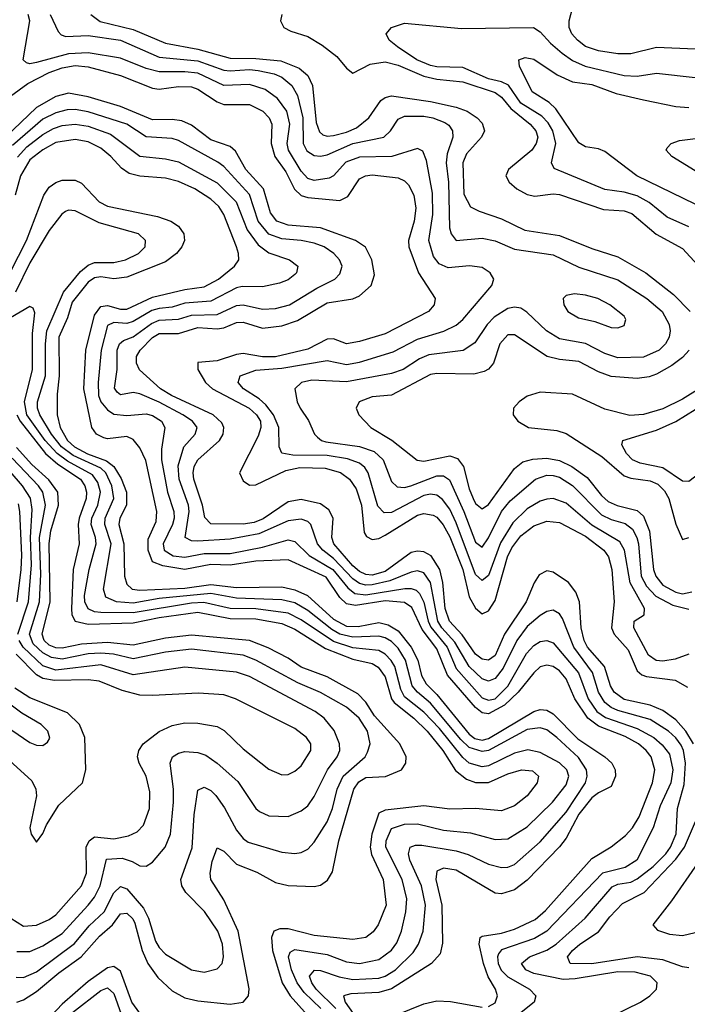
# Model space of a CAD drawing. Header units: inches. Extents: x 884549 to 1028252, y 526810 to 653624.
# Tile 424 of 656: x 917798 to 919865, y 613043 to 616094. Entities that reach past the tile are written whole.
import ezdxf

# ---------------------------------------------------------------- set-up
doc = ezdxf.new("R2010")
doc.units = ezdxf.units.IN
doc.header["$MEASUREMENT"] = 0
doc.layers.add('A9611', color=7, linetype='Continuous')

msp = doc.modelspace()

# ---------------------------------------------------------------- linework, layer by layer
at = {"layer": 'A9611', "color": 5}
for points, elevation in [([(920000, 616104.8), (919987.6, 616072.4), (919972.6, 616047.4), (919953.2, 616026.8), (919930, 616012.6), (919890, 616002.7), (919770, 616008.1), (919690, 615987.9), (919650, 615988.4), (919590, 615997), (919550.6, 616010.6), (919524.9, 616030), (919508.3, 616050), (919499.7, 616070), (919499.1, 616090), (919510, 616130)], 2280), ([(919870, 614128.2), (919827.7, 614112.3), (919790, 614106.2), (919768.4, 614108.4), (919745.3, 614125.3), (919699.6, 614210), (919701.1, 614230), (919731.9, 614250), (919733.2, 614270), (919688.8, 614348.8), (919671.2, 614450), (919656, 614476), (919570, 614527.9), (919490, 614596), (919450, 614610.3), (919430, 614608.5), (919410, 614602.1), (919370, 614578.9), (919324.8, 614535.2), (919286.6, 614473.4), (919250, 614371.4), (919230, 614356.6), (919210, 614374.7), (919150, 614534.9), (919130, 614577.1), (919107.7, 614607.7), (919090, 614620.4), (919070, 614623.4), (919050, 614619.2), (918950, 614567.3), (918926.5, 614566.5), (918906.9, 614586.9), (918877.7, 614690), (918866.8, 614706.8), (918850, 614720.4), (918813.8, 614733.8), (918750, 614744.1), (918644.5, 614744.5), (918610.4, 614750.4), (918601.3, 614770), (918601, 614830), (918584.3, 614870), (918560.4, 614900.4), (918539.4, 614919.4), (918491.4, 614950), (918474.5, 614970), (918480.9, 614990), (918530, 615008.5), (918610, 615014.1), (918750, 615037.7), (918810, 615025.9), (918850, 615033.3), (918955.1, 615064.9), (919030, 615103.9), (919111.3, 615128.7), (919150, 615147.8), (919170, 615164.7), (919259.8, 615270), (919266.8, 615290), (919255.1, 615310), (919230, 615325.6), (919190.9, 615330.9), (919125.2, 615325.2), (919097.3, 615337.3), (919080, 615360), (919065.2, 615410), (919077.3, 615490), (919076, 615556), (919057.5, 615657.5), (919046.1, 615686.1), (919030, 615695), (918950.3, 615669.7), (918850, 615668), (918807.8, 615652.2), (918770, 615610.4), (918756.7, 615603.3), (918710, 615595.5), (918690, 615601.8), (918670, 615624.9), (918630.4, 615690), (918626.9, 615710), (918635.2, 615770), (918625.4, 615810), (918596.7, 615850), (918558.1, 615878.1), (918510, 615893.6), (918430, 615889.9), (918350, 615927.7), (918310, 615932.6), (918230, 615932.3), (918190, 615943), (918110, 615974.2), (918010, 615991.7), (917950, 615988.4), (917850, 615961), (917830, 615957.1), (917819.8, 615959.8), (917809.4, 615970), (917829.6, 616090), (917824.6, 616110)], 2360), ([(917892.7, 616110), (917917.6, 616057.6), (917926.9, 616046.9), (917941.5, 616041.5), (918010, 616045.4), (918110, 616030.9), (918230, 615978.2), (918350, 615966.6), (918430, 615937.9), (918450, 615935), (918510, 615939.5), (918536.6, 615936.6), (918585.8, 615925.8), (918610, 615915.3), (918641.1, 615890), (918658.8, 615858.8), (918675, 615790), (918676.3, 615710), (918687.6, 615687.6), (918710, 615673.3), (918730, 615670.8), (918750, 615675.2), (918830, 615710.2), (918926, 615730), (918946.4, 615750), (918970, 615785.2), (918990, 615794.6), (919050, 615795.2), (919077.2, 615790), (919115, 615775), (919126.8, 615766.8), (919138.3, 615750), (919139.5, 615730), (919122.1, 615677.9), (919119.1, 615650), (919126, 615590), (919129.4, 615449.4), (919134.2, 615430), (919149.8, 615410), (919230, 615417.5), (919270, 615408.3), (919330, 615383), (919450, 615365.6), (919530, 615327.3), (919650, 615287.6), (919739.6, 615230), (919787.3, 615190), (919809.4, 615150), (919812.7, 615130), (919809.4, 615110), (919797.9, 615090), (919778.1, 615070), (919730, 615048.7), (919650, 615046.4), (919610, 615059.9), (919550, 615090.4), (919470, 615105.4), (919429, 615130), (919368, 615188), (919350, 615199.6), (919330, 615203.1), (919310, 615199.3), (919267.8, 615172.2), (919245.6, 615150), (919207.3, 615092.7), (919171.5, 615068.5), (919064.8, 615055.2), (919036.7, 615043.3), (918985.2, 615010), (918950, 614997.5), (918810, 614971.4), (918702.6, 614977.4), (918671, 614970), (918649.8, 614950), (918657.7, 614910), (918666.3, 614890), (918692.5, 614852.5), (918711.3, 614810), (918720.2, 614800.2), (918732.9, 614790), (918746.4, 614786.4), (918850, 614771.5), (918895.9, 614755.9), (918923.6, 614730), (918950, 614662.9), (918966.8, 614646.8), (918990, 614644.5), (919009.6, 614649.6), (919090, 614680.5), (919110, 614680.5), (919128.7, 614668.7), (919173.9, 614570), (919210, 614475.3), (919230, 614459.2), (919250, 614488.7), (919290, 614570.4), (919316.4, 614603.6), (919395.7, 614670), (919430, 614683.1), (919450, 614682.1), (919470, 614676), (919510, 614651.2), (919600.1, 614560.1), (919630, 614545.4), (919673.1, 614533.1), (919695.6, 614515.6), (919709.1, 614490), (919713.9, 614470), (919722.6, 614370), (919738.9, 614338.9), (919768, 614308), (919820.4, 614280.4), (919870, 614268)], 2340), ([(918018.4, 616110), (918048, 616088), (918150, 616063.5), (918250, 616020.9), (918350, 616002.4), (918450, 615975.1), (918530, 615973.8), (918606.6, 615966.6), (918664, 615944), (918690, 615920.6), (918705.2, 615890), (918715.8, 615775.8), (918726.4, 615746.4), (918737.3, 615737.3), (918750, 615733.1), (918770, 615735.4), (918810, 615744.9), (918841.3, 615758.7), (918879.4, 615790), (918916.7, 615843.3), (918930, 615852.5), (918950, 615857.6), (919070, 615840.3), (919150, 615823.3), (919184.2, 615810), (919214.7, 615790), (919230, 615773.1), (919237, 615750), (919228.1, 615730), (919182, 615678), (919170.2, 615650), (919173.2, 615553.2), (919194.3, 615514.3), (919220.6, 615500.6), (919290, 615476.9), (919361.8, 615441.8), (919470, 615425.5), (919570, 615384.8), (919650, 615359.2), (919737.1, 615310), (919822.4, 615242.4), (919874.4, 615190)], 2320), ([(918610.4, 616110), (918606.1, 616090), (918616.3, 616070), (918637.9, 616057.9), (918690, 616042.1), (918735.3, 616015.3), (918780, 615980), (918810, 615943.7), (918830, 615927.9), (918883.5, 615956.5), (918930, 615963.6), (918970, 615952.9), (919050, 615918.5), (919090, 615909.8), (919170, 615901.8), (919270, 615868.7), (919290, 615853.6), (919318.5, 615818.5), (919379.2, 615770), (919396.3, 615750), (919402.3, 615730), (919397.6, 615710), (919384, 615690), (919312.2, 615630), (919303.8, 615610), (919313.7, 615590), (919337.9, 615570), (919370, 615552), (919392.8, 615547.2), (919450, 615554.2), (919470, 615552.1), (919606.2, 615506.2), (919670, 615501.8), (919693.1, 615493.1), (919768.9, 615428.9), (919850, 615385.4), (919970, 615255.1)], 2280), ([(919870, 615452.3), (919802.5, 615482.5), (919747.6, 615527.6), (919710, 615548.1), (919670, 615559.6), (919610, 615568), (919452.7, 615632.7), (919444.4, 615650), (919458.1, 615710), (919449, 615750), (919434.2, 615774.2), (919414.6, 615794.6), (919350, 615835.5), (919311.5, 615891.5), (919290, 615901.6), (919250, 615910.9), (919170, 615945.8), (919090, 615947.6), (919070, 615951.8), (919027.9, 615970), (918968.1, 616010), (918942, 616030), (918932.8, 616050), (918949.8, 616070.2), (918990, 616082.9), (919166.6, 616066.6), (919389.2, 616069.2), (919410, 616056.6), (919441.3, 616021.3), (919478.1, 615990), (919510, 615967.4), (919549.4, 615949.4), (919670, 615921.4), (919710, 615919.2), (919770, 615927.9), (919890, 615914.3)], 2260), ([(919890, 615522.3), (919708.6, 615610), (919610, 615685.4), (919590, 615693.9), (919550, 615700.2), (919530, 615712.7), (919458, 615818), (919437.2, 615837.2), (919384.6, 615870), (919346, 615950), (919343.6, 615970), (919363.2, 615976.8), (919390, 615971.5), (919462.9, 615922.9), (919510, 615901), (919570, 615893.5), (919644.7, 615864.7), (919730, 615845.5), (919830, 615824.9), (919870, 615821.9)], 2240), ([(917770, 615856.5), (917823.6, 615896.4), (917889.3, 615930.7), (917930, 615945.1), (917970, 615952.1), (918010, 615948), (918110, 615921.1), (918210, 615881.6), (918230, 615878.4), (918290, 615886.4), (918330, 615885.4), (918350, 615878.4), (918410, 615839.3), (918430, 615831.2), (918510, 615831.2), (918551.3, 615810), (918570.3, 615790), (918579.1, 615770), (918576.8, 615710), (918587.9, 615670), (918622.3, 615622.3), (918649.1, 615569.1), (918670, 615549.4), (918690, 615543.3), (918790, 615534), (918813.9, 615546.1), (918850, 615600.6), (918869.5, 615610.5), (918890, 615613.3), (918970, 615603.6), (918990, 615594.2), (919002.2, 615582.2), (919019.1, 615550), (919025.1, 615510), (919019.5, 615470), (919002.4, 615410), (919003.6, 615390), (919032.8, 615310), (919084.5, 615230), (919081.7, 615210), (919064, 615190), (918930, 615120.7), (918850, 615096.4), (918810, 615090.1), (918770, 615105.5), (918750, 615104.3), (918690, 615072.9), (918590, 615049.7), (918550, 615049.3), (918490, 615059.4), (918470, 615056.7), (918410, 615036.6), (918350, 615031.3), (918350.4, 615010), (918373.5, 614970), (918395.5, 614950), (918509.3, 614890), (918531.9, 614870), (918543.5, 614850), (918545.1, 614830), (918536.9, 614803.1), (918478.5, 614690), (918490, 614664.7), (918510, 614652.1), (918530, 614652.3), (918622.6, 614697.4), (918666.1, 614706.1), (918744.5, 614704.5), (918791.3, 614691.3), (918819.9, 614670), (918840.5, 614640.5), (918856.4, 614590), (918865.4, 614505.4), (918872.2, 614492.2), (918890, 614483.8), (918910, 614486.1), (918930, 614496.3), (919030, 614558.6), (919050, 614564.4), (919078.8, 614558.8), (919090, 614552.4), (919109.3, 614529.3), (919130, 614491.7), (919170, 614390.4), (919190, 614306.1), (919210, 614270.4), (919230, 614253.6), (919250, 614262.5), (919270, 614294.5), (919308.7, 614430), (919322.1, 614457.9), (919350, 614494.5), (919390, 614525.9), (919430, 614539.9), (919470, 614536.4), (919550, 614493.9), (919607.3, 614450), (919621, 614430), (919631.3, 614390), (919639.1, 614290), (919631.1, 614210), (919638.8, 614190), (919681.8, 614141.8), (919710, 614076.2), (919724.2, 614064.2), (919739.1, 614059.1), (919827.4, 614047.4), (919866.2, 614026.2)], 2380), ([(919884.2, 613850), (919860.7, 613890), (919830, 613924.8), (919790, 613953.6), (919750, 613970), (919670, 613987.7), (919638.8, 614010), (919627.1, 614030), (919609, 614090), (919556.5, 614150), (919545.9, 614170), (919536.8, 614210), (919531.4, 614290), (919519.8, 614319.8), (919497.3, 614350), (919450, 614381.8), (919430, 614386.6), (919406.4, 614373.6), (919391, 614349), (919366.6, 614290), (919298.9, 614190), (919270, 614124.4), (919250, 614109.9), (919230, 614112.3), (919210, 614128), (919167.8, 614187.8), (919129.4, 614230), (919115.9, 614270), (919108.9, 614350), (919099.6, 614390), (919072.3, 614432.3), (919050, 614445.2), (919030, 614447.6), (919010, 614442.7), (918930, 614383.8), (918890, 614373.2), (918870, 614374.7), (918850, 614384.4), (918830, 614401.5), (918771.3, 614470), (918764.3, 614490), (918768.6, 614550), (918755.4, 614575.4), (918730, 614593.7), (918670, 614607.7), (918630, 614599.9), (918552.3, 614547.7), (918524.2, 614535.8), (918490, 614530.5), (918390, 614531.7), (918371.7, 614551.7), (918364.7, 614590), (918337.7, 614670), (918335.2, 614690), (918338.7, 614710), (918349.6, 614730.4), (918417.5, 614790), (918427.9, 614810), (918430.6, 614830), (918424.5, 614844.5), (918397.7, 614870), (918268, 614930), (918233.9, 614950), (918169.5, 615009.5), (918159.8, 615030), (918160.3, 615050), (918171.8, 615070), (918210, 615109.3), (918230, 615121.5), (918290, 615122), (918350, 615140.3), (918410, 615136.2), (918430, 615139.3), (918470, 615156.1), (918490, 615156.7), (918550, 615138.1), (918610, 615145.4), (918658, 615162), (918750, 615216.9), (918830, 615229.4), (918850, 615238.1), (918886.6, 615270), (918896.5, 615303.5), (918889.1, 615350), (918869.3, 615389.3), (918838.4, 615410), (918730, 615449.2), (918630, 615457.1), (918594.7, 615470), (918575.3, 615495.3), (918552.8, 615570), (918498.1, 615630), (918466.9, 615686.9), (918450, 615700.9), (918390, 615722.1), (918330, 615767.4), (918300.1, 615780.1), (918270, 615784.7), (918210, 615783.5), (918110, 615825.1), (918010, 615854.8), (917950, 615865.8), (917910, 615856.1), (917850, 615821.8), (917730, 615707.3)], 2420), ([(919630, 613005.9), (919720.2, 613050), (919749.8, 613070), (919769.8, 613090), (919772.3, 613110), (919751.7, 613130), (919703.4, 613143.4), (919650, 613144.4), (919517.9, 613122.1), (919480.5, 613120.5), (919390, 613139.2), (919365.2, 613150), (919352.5, 613170), (919376.8, 613190), (919430, 613210.9), (919459, 613230), (919549.5, 613310), (919632.9, 613407.1), (919650, 613415.4), (919690, 613421.9), (919710, 613432.1), (919759.8, 613470), (919799.2, 613510), (919813.2, 613530), (919831, 613571), (919835.2, 613650), (919855.5, 613724.5), (919859.7, 613790), (919853.5, 613830), (919846.1, 613846.1), (919830, 613869.3), (919807.5, 613890), (919750, 613925.6), (919650, 613953.9), (919630, 613962.4), (919610, 613978.7), (919590.8, 614010), (919571.7, 614071.7), (919513.7, 614150), (919478.8, 614238.8), (919470, 614252.9), (919450, 614264.1), (919430, 614260.7), (919410, 614248.2), (919370, 614214), (919337.7, 614170), (919295.6, 614084.4), (919270, 614052.8), (919250, 614044.4), (919230, 614051.7), (919189.7, 614090), (919145.6, 614165.6), (919105.4, 614210), (919093.1, 614230), (919070.3, 614350.3), (919050, 614380.5), (919030, 614386), (919010, 614382.2), (918944.8, 614355.2), (918890, 614343), (918870, 614341.4), (918850, 614346.9), (918830, 614361.5), (918770, 614424.3), (918736.9, 614450), (918720.8, 614470), (918699.9, 614530), (918690, 614539), (918670, 614546.4), (918630, 614541), (918538.7, 614501.3), (918450, 614484.8), (918350, 614478.1), (918330, 614479.4), (918311.1, 614490), (918323.4, 614570), (918320.7, 614590), (918291.8, 614670), (918288.8, 614711.2), (918307.1, 614770), (918341.5, 614810), (918348.1, 614830), (918333.1, 614850), (918303.7, 614870), (918230, 614909.3), (918170, 614934.8), (918150, 614938.7), (918110, 614931.5), (918100, 614940), (918092.2, 614952.2), (918099.9, 615010), (918099.7, 615070), (918106.9, 615090), (918119.9, 615100.1), (918150, 615111), (918207, 615153), (918230, 615162.6), (918290, 615165.8), (918330, 615178.8), (918410, 615180.5), (918470, 615208.2), (918490, 615210.3), (918550, 615196.8), (918590, 615199.1), (918633.7, 615210), (918717.9, 615262.1), (918774, 615290), (918790, 615306), (918796.5, 615330), (918788.1, 615350), (918771.1, 615370), (918740.6, 615390), (918710, 615401.4), (918670, 615410), (918610, 615414.7), (918569.8, 615429.8), (918537.2, 615470), (918510, 615552.6), (918430, 615639.2), (918412.2, 615652.2), (918290, 615719.1), (918270, 615725.3), (918190, 615730.6), (918130, 615770.7), (918010, 615808.9), (917970, 615815.7), (917945.1, 615814.9), (917910, 615805.7), (917870, 615785.9), (917775.7, 615704.3)], 2440), ([(917791.8, 615668.2), (917820.1, 615699.9), (917870, 615738), (917902.9, 615757.1), (917930, 615766.2), (917969.7, 615769.7), (918010, 615764.4), (918079.6, 615739.6), (918170, 615671.3), (918250, 615663.2), (918290, 615654), (918410, 615588.6), (918469, 615530), (918502.5, 615442.5), (918536.6, 615396.6), (918570, 615371.8), (918633.7, 615350), (918659.3, 615330), (918655.4, 615310), (918650, 615304.8), (918630, 615287.7), (918602.7, 615277.3), (918550, 615266.7), (918487.2, 615267.2), (918470, 615262.7), (918390, 615221.6), (918310, 615215.2), (918270, 615203.6), (918230, 615199.5), (918207.1, 615192.9), (918150, 615158.7), (918130, 615152.5), (918090, 615155.4), (918070, 615145.9), (918050.5, 615070.5), (918041.8, 614970), (918042.8, 614930), (918049.9, 614910), (918070, 614885.1), (918090, 614872.2), (918130, 614867.1), (918190, 614872.6), (918210, 614867.5), (918237.7, 614850), (918247.5, 614830), (918237, 614763), (918237.5, 614730), (918255.7, 614630), (918275.9, 614570), (918276.6, 614550), (918271.8, 614530), (918242.4, 614470), (918246, 614450), (918273.1, 614433.1), (918310, 614428.2), (918370, 614439.6), (918450, 614440.4), (918550, 614460), (918630, 614482.3), (918650, 614477.1), (918694.1, 614434.1), (918768, 614390), (918813.9, 614333.9), (918835.7, 614315.7), (918870, 614311.6), (918991.1, 614331.1), (919010, 614331.7), (919025.9, 614325.9), (919036.1, 614316.1), (919049.4, 614289.4), (919063.2, 614230), (919071.7, 614211.7), (919121.5, 614150), (919150, 614083.9), (919230, 613993.1), (919250, 613985.1), (919270.4, 613989.6), (919310, 614029.3), (919367.3, 614130), (919390, 614154.6), (919410, 614167.1), (919430, 614170.8), (919450, 614163.2), (919528.1, 614070), (919558.2, 613990), (919585.7, 613950), (919611.6, 613931.6), (919710, 613898.2), (919762, 613870), (919787.7, 613847.7), (919810, 613817.8), (919820.4, 613770), (919814.6, 613730), (919781.4, 613658.6), (919760.1, 613590), (919708.8, 613490), (919673, 613467), (919602.5, 613450), (919430, 613270.1), (919392.3, 613247.7), (919290, 613212), (919280.6, 613199.4), (919277.2, 613190), (919279.4, 613170), (919288.9, 613148.9), (919310, 613128.1), (919376.8, 613090), (919396.2, 613070), (919391.6, 613050), (919310, 612985)], 2460), ([(920000, 615469.9), (919944.1, 615564.1), (919890, 615625.8), (919817.6, 615670), (919799.5, 615690), (919803.3, 615696.7), (919815.1, 615710), (919840.7, 615719.3), (919950, 615732.6), (920000, 615727.3)], 2220), ([(919250, 613036.4), (919270, 613048.1), (919277.7, 613070), (919271.3, 613090), (919248.8, 613128.8), (919234.5, 613170), (919220.6, 613230), (919224.5, 613250), (919230, 613254.7), (919290, 613263.9), (919330, 613275.8), (919393.9, 613306.1), (919426.1, 613333.9), (919570, 613494.9), (919630, 613530.9), (919673.5, 613566.5), (919695.6, 613590), (919715.8, 613624.2), (919757.3, 613730), (919764.5, 613770), (919753, 613810), (919737.6, 613830), (919713.7, 613850), (919672.9, 613872.9), (919590, 613905.3), (919557.7, 613930), (919517.4, 613990), (919490, 614052), (919470, 614076.2), (919450, 614090.3), (919430, 614094.2), (919410, 614088.7), (919390, 614070.8), (919342.1, 614010), (919299.2, 613970), (919250, 613942.9), (919230, 613945.9), (919210, 613962.4), (919123, 614063), (919090, 614144.7), (919044.6, 614204.6), (919012.8, 614272.8), (918990, 614288.5), (918930, 614293.6), (918838.4, 614278.4), (918810, 614284.4), (918790, 614304.1), (918747.2, 614367.2), (918630, 614420.7), (918530, 614415.9), (918450, 614404.1), (918390, 614405.9), (918310, 614390.7), (918241.4, 614401.4), (918210, 614414.5), (918196.3, 614450), (918196, 614484), (918220.7, 614539.3), (918222.9, 614570), (918188.6, 614728.6), (918170, 614767.8), (918150, 614793.7), (918130, 614802.2), (918070, 614795.4), (918058.6, 614798.6), (918035.7, 614810), (918022.2, 614830), (917996.6, 614950), (918003, 615070), (918030, 615178.8), (918050, 615205), (918070, 615207.9), (918110, 615197.2), (918130, 615197), (918210, 615234.3), (918310, 615257.7), (918370, 615266.5), (918413.8, 615290), (918463.8, 615330), (918477.1, 615350), (918476.3, 615370), (918469.2, 615390), (918430.7, 615490.7), (918414.7, 615514.7), (918390, 615537.4), (918340.4, 615570), (918290, 615592.7), (918250, 615602.7), (918170, 615609.4), (918137.7, 615617.7), (918113.7, 615633.7), (918081, 615670), (918050, 615695.5), (918010, 615715.7), (917970, 615722.9), (917910, 615712.9), (917870, 615690.9), (917830, 615659.5), (917801.3, 615610), (917784.2, 615550)], 2480), ([(917770, 615312.6), (917819.3, 615410), (917872.7, 615550), (917890, 615574.5), (917910, 615589.5), (917930, 615597), (917970, 615597), (917990, 615587.6), (918044, 615530), (918070, 615516.1), (918224.6, 615484.6), (918266.3, 615470), (918290, 615453.7), (918306.9, 615430), (918308.2, 615410), (918300.7, 615390), (918283.4, 615370), (918250, 615344), (918130, 615295.7), (918090, 615291), (918050, 615297.5), (918030, 615294.5), (918010, 615280.5), (917961.3, 615218.7), (917946, 615170), (917919.2, 615110), (917920.4, 614990), (917914.1, 614934.1), (917914.3, 614870), (917923.9, 614830), (917946.3, 614790), (917967.8, 614770), (918008.8, 614748.8), (918067, 614727), (918089.7, 614710), (918112.2, 614672.2), (918128.8, 614630), (918128.8, 614590), (918108.3, 614550), (918105.1, 614530), (918121.1, 614470), (918123.4, 614370), (918130, 614345), (918147.1, 614330), (918170, 614326.3), (918310, 614332.5), (918390, 614344), (918470, 614335.1), (918610, 614336.3), (918650, 614327.2), (918689.7, 614309.7), (918770, 614236.8), (918810, 614215.2), (918845.8, 614214.2), (918910, 614226.4), (918939.3, 614219.3), (918970, 614200.2), (919010.5, 614150), (919031.5, 614110), (919042.5, 614062.5), (919056.5, 614036.5), (919090, 614003.1), (919190, 613880.4), (919207.3, 613867.3), (919230, 613861.7), (919250, 613866.7), (919390, 613950.9), (919410, 613956.5), (919430, 613955), (919450, 613943), (919526.3, 613866.3), (919610.3, 613810), (919631.5, 613790), (919641.6, 613770), (919642.9, 613750), (919630, 613718.5), (919590, 613698.8), (919570, 613683.1), (919530, 613632.4), (919490, 613557.6), (919470, 613531.3), (919370, 613427.7), (919330, 613397.9), (919290, 613386), (919270, 613388.1), (919150, 613459.4), (919110, 613465.5), (919090, 613455.3), (919086.4, 613430), (919105.4, 613350), (919107, 613233), (919100.1, 613199.9), (919073.3, 613170), (918950, 613091.4), (918910, 613080.4), (918823.8, 613076.2), (918800.8, 613070), (918806.4, 613050), (918848.3, 612990)], 2520), ([(918777.2, 613030), (918716.5, 613090), (918702.6, 613110), (918696, 613130), (918710.8, 613149.2), (918730, 613148.1), (918788, 613128), (918830, 613119.8), (918910, 613124.2), (918930, 613130), (918962.1, 613150), (919016.6, 613203.4), (919033.5, 613230), (919047.5, 613270), (919055.1, 613350), (919042.6, 613410), (919006, 613490), (919002.3, 613510), (919007.5, 613530), (919023.4, 613536.6), (919043.3, 613536.7), (919150, 613518.9), (919187.2, 613507.2), (919250, 613477.6), (919290, 613466.8), (919310, 613468.4), (919330, 613476.8), (919410, 613546.5), (919490, 613638.2), (919550, 613730), (919555.7, 613750), (919553.3, 613770), (919528.1, 613808.1), (919461.1, 613870), (919430, 613893.8), (919410, 613900.2), (919370, 613894.5), (919250, 613830), (919230, 613826.1), (919190, 613838.8), (919163.9, 613863.9), (919070, 613976.3), (919030.1, 614010.1), (919013.6, 614030), (918992.7, 614110), (918970, 614146.9), (918950, 614167), (918930, 614179), (918910, 614184.1), (918830, 614180.3), (918790, 614190.3), (918764.6, 614204.6), (918690, 614263.4), (918650, 614286.9), (918610, 614296.9), (918470, 614301.7), (918390, 614315.6), (918230, 614300.1), (918150, 614286.6), (918098, 614290), (918065, 614305), (918057.9, 614330), (918081.9, 614470), (918062.1, 614530), (918062.6, 614550), (918089.5, 614610), (918083.7, 614650), (918065, 614690), (918050, 614704.1), (917963.9, 614743.9), (917928.3, 614770), (917896.6, 614810), (917860.4, 614870), (917853.7, 614890), (917854, 614910), (917878, 614990), (917878.2, 615090), (917882.9, 615130), (917934.2, 615250), (917986.3, 615313.7), (918010, 615333.7), (918030, 615341.6), (918090, 615341.5), (918126.2, 615350), (918166.1, 615370), (918187, 615390), (918187.6, 615410), (918165.8, 615430), (918044.9, 615464.9), (917970, 615501.8), (917950, 615503.8), (917940.7, 615499.3), (917928.5, 615491.5), (917890, 615440.8), (917830, 615340.2), (917785.8, 615250)], 2540), ([(918730.7, 613030), (918679.5, 613079.5), (918657.1, 613110), (918639.7, 613150), (918630.3, 613190), (918635.6, 613204.4), (918650, 613213.6), (918750, 613197.3), (918810, 613174.6), (918850.1, 613170.1), (918910, 613182.1), (918950, 613210.6), (918966.1, 613233.9), (918980.1, 613270), (918993.6, 613330), (918996.7, 613370), (918982.2, 613430), (918931.9, 613530), (918932.7, 613550), (918950, 613588.5), (918990, 613601.3), (919030, 613602.2), (919110, 613583.2), (919194.4, 613574.4), (919270, 613553.5), (919310, 613556.2), (919370, 613592.8), (919448.2, 613670), (919490, 613723.2), (919498.2, 613750), (919492.8, 613770), (919470, 613791.7), (919410, 613823.2), (919371.7, 613831.7), (919330, 613821.8), (919250, 613782), (919230, 613779.1), (919190, 613790.7), (919170, 613807.9), (919097.7, 613897.7), (919050, 613948.5), (918990, 613996.4), (918978.6, 614018.6), (918959.4, 614090), (918948.8, 614108.8), (918930, 614128.5), (918910, 614139), (918830, 614147.9), (918770, 614167.8), (918670, 614234.8), (918630, 614255), (918530, 614268.3), (918450, 614269.8), (918368.6, 614288.6), (918330, 614286.1), (918150, 614256.6), (918050, 614257.3), (918030, 614259.5), (918010, 614268.3), (917999.7, 614290), (917999, 614310), (918013.1, 614390), (918035.3, 614470), (918033.5, 614490), (918020.1, 614530), (918021.4, 614550), (918040.1, 614590), (918048.5, 614630), (918039.9, 614659.9), (918023.6, 614683.6), (917946.2, 614726.2), (917914.1, 614750), (917877.2, 614790), (917820.2, 614870), (917813.2, 614910), (917837.6, 615010), (917838.3, 615121.7), (917845.4, 615185.4), (917839.9, 615199.9), (917830, 615205), (917770, 615169.9)], 2560), ([(919870.7, 615070), (919850, 615047.4), (919817.6, 615022.4), (919770, 614995.7), (919747.4, 614987.4), (919710, 614981.9), (919630, 614988.7), (919590, 615002.8), (919530, 615034.4), (919470, 615040.6), (919431.2, 615050), (919330, 615118), (919310, 615117.7), (919284.7, 615090), (919264.8, 615030), (919250, 615011.3), (919236.6, 615003.4), (919204.7, 614995.3), (919090, 614997.4), (919070, 614994.3), (918950, 614930.1), (918890, 614925.5), (918849.8, 614910), (918839.8, 614890), (918848.3, 614870), (918885.7, 614830), (918950.8, 614790.8), (919028.8, 614728.8), (919050, 614726.1), (919130, 614742.4), (919154, 614734), (919172.9, 614710), (919190, 614640.3), (919202.2, 614610), (919210, 614594.9), (919230, 614578.1), (919250, 614591.4), (919330, 614703.6), (919356.3, 614723.7), (919387.5, 614732.5), (919430, 614735.8), (919470, 614728.4), (919508.2, 614710), (919555.6, 614675.6), (919599.7, 614619.7), (919620.8, 614600.8), (919648.4, 614588.4), (919710, 614572.8), (919730, 614555.6), (919748.7, 614508.7), (919760.5, 614390), (919767.8, 614370), (919790, 614342.2), (919830, 614319.9), (919850, 614315.5), (919878.9, 614321.1)], 2320), ([(919997.8, 615010), (919850, 614917.7), (919790, 614887.8), (919730, 614870.3), (919687.5, 614867.5), (919610, 614887.6), (919510, 614934), (919410, 614939.6), (919370, 614927.1), (919344.9, 614910), (919327.1, 614890), (919326, 614870), (919340.3, 614850), (919373.7, 614830), (919461.5, 614821.5), (919490, 614812.2), (919601, 614741), (919670, 614680.3), (919690, 614673.3), (919750, 614665.3), (919774.5, 614654.5), (919794.6, 614634.6), (919807.8, 614610), (919830, 614530.7), (919850, 614483.7), (919870.5, 614490)], 2280), ([(920000, 614733), (919983.6, 614730), (919930.7, 614709.3), (919870, 614663.4), (919850, 614664), (919790, 614705.4), (919719.6, 614719.6), (919695.2, 614730), (919676.9, 614750), (919663.1, 614776.9), (919665.2, 614790), (919770, 614822.4), (919830, 614848.5), (919890, 614886), (920000, 614943.5)], 2260), ([(917789.7, 614870), (917799.5, 614850), (917878.5, 614750), (917917, 614717), (917987.1, 614670), (918000.5, 614650), (918005.5, 614630), (918004.2, 614610), (917982.8, 614550), (917979.7, 614530), (917982.4, 614470), (917963.5, 614390), (917958.7, 614270), (917960.2, 614250), (917970, 614230), (918010, 614220.7), (918150, 614225.4), (918230, 614242.1), (918350, 614258.1), (918450, 614238.9), (918530, 614237.3), (918610, 614223.5), (918650, 614206), (918745.3, 614145.3), (918830, 614112.4), (918890, 614099.4), (918908, 614088), (918930, 614057.7), (918949.9, 613990.1), (918958.2, 613978.2), (919018.7, 613930), (919059.8, 613890), (919108.2, 613830), (919148.1, 613768.1), (919181.2, 613741.2), (919210, 613730.5), (919250, 613730.5), (919310, 613757.1), (919352, 613770), (919386.4, 613766.4), (919404.1, 613750), (919400.8, 613730), (919370, 613689), (919330, 613657.9), (919290, 613643.1), (919210, 613649.6), (919130, 613647.6), (919050, 613658.3), (918930, 613644.6), (918910, 613635.6), (918889, 613570), (918883.5, 613530), (918887.8, 613507.8), (918923.3, 613430), (918933.1, 613350), (918908.2, 613290), (918892.5, 613267.5), (918870, 613250.7), (918830, 613243.7), (918710, 613256.9), (918630, 613276.7), (918603.3, 613276.7), (918585.6, 613270), (918578.4, 613250), (918581.1, 613210), (918610.9, 613110), (918636.1, 613070), (918707.3, 612990)], 2580), ([(917790, 613050.4), (917810, 613057), (917850, 613082.5), (917919.3, 613140.7), (917988.9, 613190), (918045.4, 613254.6), (918085.4, 613290), (918110, 613323.3), (918130, 613326.1), (918148.6, 613308.6), (918155.1, 613295.1), (918177.1, 613210), (918195.3, 613170), (918226.6, 613126.6), (918270, 613085), (918310, 613063.1), (918350, 613053.9), (918450, 613043.9), (918490, 613049.5), (918507.1, 613070), (918509, 613091), (918474.8, 613270), (918430, 613367.4), (918389.9, 613430), (918388.1, 613450), (918394.6, 613485.4), (918410, 613527.9), (918430, 613518), (918470, 613477.5), (918532.8, 613452.8), (918590, 613420.3), (918630, 613411.3), (918710, 613408.1), (918730, 613412.8), (918751.8, 613428.2), (918766.6, 613453.4), (918786.7, 613550), (918833.4, 613710), (918847.9, 613732.1), (918870, 613745.9), (918930.9, 613749.1), (918980.2, 613770), (918994, 613790), (918994.5, 613810), (918975.8, 613850), (918897.1, 613937.1), (918870, 613978.9), (918845, 614005), (918750, 614057.7), (918670, 614087.5), (918630, 614116.1), (918568, 614148), (918510, 614170), (918330, 614186.5), (918250, 614178.2), (918150, 614155.5), (918070, 614164.6), (917990, 614159), (917930, 614146.3), (917910, 614147.5), (917890, 614156), (917874.3, 614170), (917867.8, 614190), (917892.6, 614290), (917890, 614470.5), (917894.7, 614510), (917919, 614590), (917916.2, 614630), (917888.6, 614668.6), (917835.7, 614715.7), (917788.4, 614768.4)], 2620), ([(917792.2, 614190), (917825.5, 614290), (917834.8, 614405.2), (917831.5, 614490), (917836.8, 614576.8), (917831.4, 614611.4), (917807.5, 614650), (917730, 614738.1)], 2660), ([(917787.4, 613127.4), (917810, 613126.8), (917850, 613144.3), (917968.3, 613231.7), (918013.4, 613286.6), (918060.3, 613330), (918090, 613389), (918110, 613408.6), (918130, 613401.3), (918181.3, 613341.3), (918197.4, 613310), (918218.8, 613238.8), (918230, 613219), (918250, 613198.3), (918330, 613149.6), (918370, 613142.4), (918410, 613152.7), (918424.9, 613170), (918429.9, 613190.1), (918426.3, 613230), (918412, 613270), (918370.7, 613330.7), (918312.6, 613390), (918300.9, 613410), (918296.9, 613430), (918332.4, 613527.6), (918338.4, 613630), (918350, 613707.2), (918370, 613716), (918390, 613705.8), (918405.4, 613690), (918432.5, 613652.5), (918470, 613582.6), (918490, 613556.8), (918505.6, 613545.6), (918610, 613514.4), (918649.9, 613510.1), (918670, 613513.6), (918690, 613524.1), (918710, 613545.5), (918750, 613608.8), (918766.4, 613650), (918781.8, 613710), (918800.1, 613750), (918867.7, 613810), (918875.7, 613824.3), (918883.2, 613850), (918875.3, 613890), (918849.6, 613930), (918810, 613963.7), (918729.5, 614009.5), (918659.5, 614039.5), (918530, 614109.6), (918490, 614125.4), (918330, 614143.4), (918250, 614134.6), (918150, 614113.2), (918088.4, 614128.4), (918050, 614131.7), (918010, 614129.3), (917930, 614113.1), (917897.4, 614117.4), (917870, 614132), (917840.5, 614160.5), (917829.2, 614190), (917859.3, 614290), (917864.1, 614375.9), (917859.8, 614490), (917878.6, 614590), (917870.4, 614630), (917857.1, 614650), (917775.1, 614735.1)], 2640), ([(917790.8, 614290), (917802.7, 614390), (917804.8, 614435.2), (917798.7, 614570), (917794.4, 614594.4)], 2680), ([(917790, 613206.7), (917830, 613206.9), (917870, 613224.7), (917930, 613262.2), (918010.3, 613350), (918030, 613375.7), (918047.9, 613410), (918067.3, 613492.7), (918115.6, 613495.6), (918146.2, 613486.2), (918170, 613472.6), (918190, 613471.6), (918210, 613484), (918248.7, 613530), (918265.1, 613570), (918275.1, 613670), (918274.7, 613710), (918264.3, 613790), (918271.6, 613810), (918290, 613821.9), (918310, 613826.4), (918350, 613823), (918374.8, 613814.8), (918410, 613790.6), (918473.8, 613733.8), (918529.5, 613650), (918540.6, 613640.6), (918570, 613626.8), (918630, 613625.3), (918670, 613642.4), (918690, 613658.7), (918710, 613687.6), (918750.9, 613770), (918781.1, 613810), (918789.9, 613830), (918788.4, 613850), (918771.8, 613891.8), (918740.6, 613930), (918712.7, 613950), (918510, 614058.9), (918470, 614072.6), (918310, 614088.2), (918150, 614063.8), (918050, 614094.8), (917910, 614079), (917870, 614091.9), (917809.2, 614150), (917796.8, 614170)], 2660), ([(917770.7, 613310), (917810, 613285.7), (917850, 613288.2), (917890, 613305.9), (917910, 613320.9), (917989.9, 613410), (918005.2, 613450), (918004.7, 613530), (918013.1, 613550), (918030, 613561.8), (918090, 613556.1), (918135.2, 613564.8), (918162.2, 613577.8), (918181.7, 613598.3), (918199.9, 613650), (918201.3, 613701.3), (918190.3, 613750), (918168.5, 613790), (918162.9, 613810), (918167, 613830), (918181, 613850), (918230, 613888.1), (918270, 613906.8), (918310, 613915.4), (918350, 613914.7), (918410, 613903.7), (918431.4, 613891.4), (918490, 613835.3), (918570, 613771.7), (918610, 613754.2), (918630, 613755.8), (918650, 613765.4), (918670, 613782.2), (918700.2, 613830), (918700.2, 613850), (918686.6, 613870), (918650, 613897.8), (918466.9, 613990), (918430, 614002.5), (918352.2, 614007.8), (918210, 613999.9), (918170, 614001.6), (918116, 614016), (918044.6, 614044.6), (918010, 614048.7), (917906.2, 614046.2), (917870, 614052.4), (917850, 614064.1), (917787.9, 614127.9)], 2680), ([(917731.4, 613830), (917835.6, 613735.6), (917848.1, 613710), (917850.8, 613689.2), (917830.3, 613590), (917833.7, 613570), (917850, 613545.5), (917870, 613572.4), (917880.9, 613599.1), (917919.9, 613660.1), (917993.1, 613730), (918003.6, 613770), (917999.7, 613870), (917983.8, 613910), (917946.4, 613946.4), (917830, 613993.2), (917783, 614023)], 2720), ([(917737.8, 613917.8), (917830, 613854), (917850, 613846.3), (917870, 613845.5), (917884.8, 613855.2), (917891.7, 613868.3), (917885.7, 613890), (917865, 613910), (917804.9, 613944.9), (917759.7, 613979.7)], 2740), ([(920000, 613741.5), (919995, 613730), (919988.7, 613670), (919973.8, 613630), (919897.9, 613482.1), (919816, 613364), (919758.1, 613290), (919772.7, 613272.7), (919810, 613261.1), (919850, 613256.9), (919890, 613265.4), (919930, 613281.6), (919970, 613306.9), (920000, 613330.8)], 2380), ([(919870, 613156.6), (919850, 613158.9), (919790, 613181), (919710, 613190.8), (919570, 613168.6), (919502.2, 613170), (919494, 613190), (919509.9, 613210), (919532.3, 613230), (919590, 613268.1), (919625.2, 613314.8), (919664.8, 613355.2), (919731.5, 613390), (919830, 613493.2), (919856.2, 613530), (919890.5, 613610)], 2420), ([(918170, 613015.7), (918145.3, 613050), (918110, 613146.2), (918090, 613160.4), (918070, 613156.6), (918010, 613113.8), (917930, 613044.1), (917850, 612959.3)], 2580), ([(917962.4, 613017.6), (918050, 613085.8), (918070, 613094.4), (918090, 613076.6), (918112.3, 613012.3)], 2560), ([(918963, 613010), (919050, 613044.7), (919090, 613054.1), (919131.9, 613051.9), (919230, 613034.9)], 2480)]:
    msp.add_lwpolyline(points, dxfattribs=dict(at, elevation=elevation))
at = {"layer": 'A9611', "color": 5, "elevation": 2360}
msp.add_lwpolyline([(919515.8, 615244.2), (919490, 615239.1), (919480.9, 615230), (919482.6, 615210), (919495.5, 615190), (919528.8, 615170), (919578.6, 615158.6), (919630, 615139.8), (919650, 615139.2), (919670, 615146.3), (919675.2, 615164.8), (919670, 615175.6), (919625.7, 615210), (919588, 615230), (919550, 615240.7)], close=True, dxfattribs=at)

doc.saveas('drawing.dxf')
